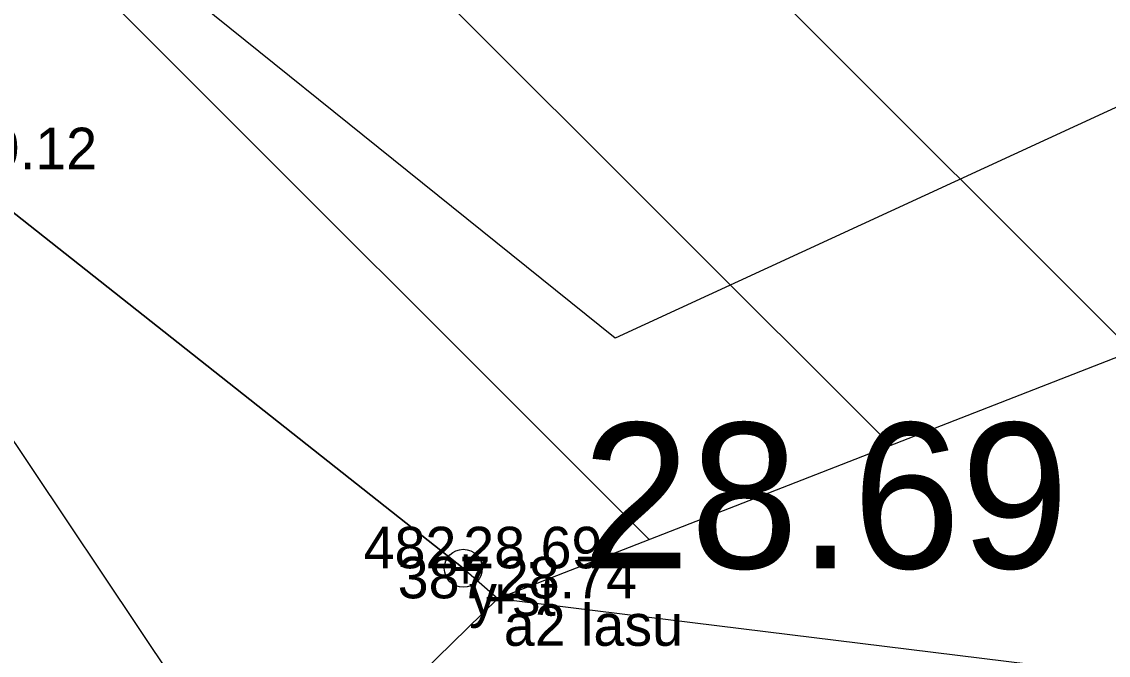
# Model space of a CAD drawing. Extents: x 544674 to 552202, y 6585829 to 6588119.
# Drawn here: x 550112.62 to 550130.92, y 6587337.35 to 6587348.03 of the extents above; entities that cross this region are included whole.
import ezdxf

# ---------------------------------------------------------------- set-up
doc = ezdxf.new("R2010")
doc.units = 0
for name, color, linetype in [('Kaevandatud ala', 7, 'Continuous'), ('KORGUS', 7, 'Continuous'), ('Lõige', 7, 'Continuous'), ('MOOTKOOD', 7, 'Continuous'), ('MOOTKORG-EH2000', 7, 'Continuous'), ('MOOTMPUNKT', 7, 'Continuous'), ('MOOTNR', 7, 'Continuous'), ('RELJEEF', 7, 'Continuous'), ('TEE', 7, 'Continuous')]:
    doc.layers.add(name, color=color, linetype=linetype)

msp = doc.modelspace()

# ---------------------------------------------------------------- linework, layer by layer
at = {"layer": 'Kaevandatud ala'}
for p, q in [((550083.104, 6587390.704), (550131.327, 6587342.482)), ((550080.849, 6587387.303), (550127.257, 6587340.895)), ((550080.893, 6587381.602), (550123.187, 6587339.308)), ((550120.057, 6587338.82), (550120.639, 6587338.314)), ((550120.057, 6587338.82), (550120.639, 6587338.314))]:
    msp.add_line(p, q, dxfattribs=at)
for points in [[(550161.706, 6587420.16), (550159.862, 6587419.195), (550157.713, 6587417.512), (550150.767, 6587412.059), (550146.33, 6587406.188), (550139.484, 6587401.181), (550137.164, 6587403.838), (550129.53, 6587408.108), (550119.083, 6587414.871), (550115.051, 6587414.996), (550104.322, 6587407.802), (550097.517, 6587402.629), (550091.384, 6587397.711), (550083.59, 6587391.437), (550079.441, 6587385.178), (550081.172, 6587380.915), (550084.955, 6587372.917), (550089.624, 6587365.688), (550095.22, 6587361.213), (550099.432, 6587356.832), (550105.645, 6587351.805), (550111.548, 6587345.546), (550120.057, 6587338.82)], [(550120.639, 6587338.314), (550133.796, 6587343.445), (550140.551, 6587346.619), (550145.759, 6587351.103)]]:
    msp.add_lwpolyline(points, dxfattribs=at)
at = {"layer": 'KORGUS'}
msp.add_circle((550120.057, 6587338.82), 0.32, dxfattribs=at)
at = {"layer": 'Lõige'}
msp.add_lwpolyline([(550023.316, 6587530.119), (550060.238, 6587456.014), (550084.484, 6587382.8), (550145.584, 6587291.5), (550183.484, 6587216.3), (550169, 6587168.3), (550161.713, 6587144.151)], dxfattribs=at)
at = {"layer": 'RELJEEF'}
for points in [[(550120.057, 6587338.82), (550111.548, 6587345.546), (550105.645, 6587351.805), (550099.432, 6587356.832), (550095.22, 6587361.213), (550089.624, 6587365.688), (550084.955, 6587372.917), (550081.172, 6587380.915), (550079.441, 6587385.178), (550083.59, 6587391.437), (550091.384, 6587397.711), (550097.517, 6587402.629), (550104.322, 6587407.802), (550115.051, 6587414.996), (550119.083, 6587414.871), (550129.53, 6587408.108), (550137.164, 6587403.838), (550139.484, 6587401.181), (550146.33, 6587406.188), (550150.767, 6587412.059), (550157.713, 6587417.512), (550159.862, 6587419.195), (550164.269, 6587421.501)], [(550152.684, 6587356.567), (550122.616, 6587342.7), (550112.128, 6587351.144), (550090.802, 6587368.987), (550082.309, 6587381.08)], [(550120.639, 6587338.314), (550133.796, 6587343.445), (550140.551, 6587346.619), (550149.187, 6587354.055), (550152.684, 6587356.567), (550154.151, 6587356.156)], [(550117.302, 6587335.048), (550120.639, 6587338.314)]]:
    msp.add_lwpolyline(points, dxfattribs=at)
at = {"layer": 'TEE'}
msp.add_lwpolyline([(550120.639, 6587338.314), (550152.056, 6587334.435), (550170.948, 6587333.28)], dxfattribs=at)

# ---------------------------------------------------------------- texts
at = {"layer": 'KORGUS'}
msp.add_text('28.69', height=2.45, dxfattribs=at).set_placement((550122.057, 6587338.82))
at = {"layer": 'MOOTKOOD'}
for s, p in [('y st', (550120.157, 6587338.02)), ('a2 lasu', (550120.739, 6587337.514))]:
    msp.add_text(s, height=0.7, dxfattribs=at).set_placement(p)
at = {"layer": 'MOOTKORG-EH2000'}
for s, p in [('29.12', (550111.548, 6587345.546)), ('28.69', (550120.057, 6587338.82)), ('28.74', (550120.639, 6587338.314))]:
    msp.add_text(s, height=0.7, dxfattribs=at).set_placement(p)
at = {"layer": 'MOOTMPUNKT'}
for p in [(550119.824, 6587338.47), (550120.406, 6587337.964)]:
    msp.add_text('+', height=0.7, dxfattribs=at).set_placement(p)
at = {"layer": 'MOOTNR'}
for s, p in [('482', (550118.378, 6587338.82)), ('387', (550118.952, 6587338.314))]:
    msp.add_text(s, height=0.7, dxfattribs=at).set_placement(p)

doc.saveas('drawing.dxf')
